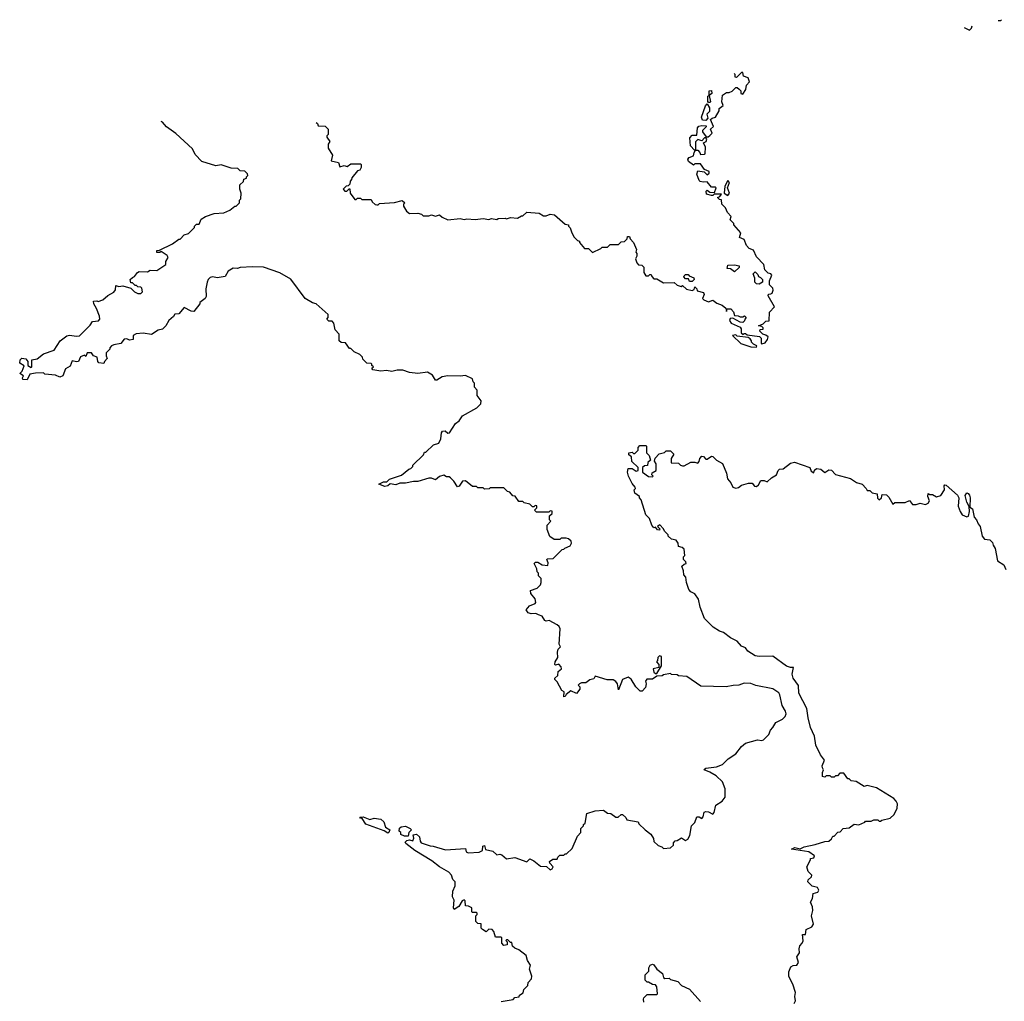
# Model space of a CAD drawing. Extents: x 2494106 to 2685573, y 758056 to 915185.
# Tile 338 of 507: x 2584480 to 2591690, y 905410 to 912596. Entities that reach past the tile are written whole.
import ezdxf

# ---------------------------------------------------------------- set-up
doc = ezdxf.new("R2010")
doc.units = 0

msp = doc.modelspace()

# ---------------------------------------------------------------- linework, layer by layer
at = {"layer": '0CON05XD'}
for points in [[(2591645.6, 912590.7), (2591665, 912590), (2591671, 912596)], [(2591396.3, 912539.4), (2591435, 912520), (2591450, 912535), (2591454.1, 912551.3)], [(2586652.2, 911842.8), (2586660, 911835), (2586665, 911820), (2586717, 911817), (2586740, 911795), (2586740, 911755), (2586730, 911745), (2586730, 911735), (2586750, 911705), (2586740, 911685), (2586740, 911655), (2586770, 911605), (2586761.7, 911561.7), (2586815, 911550), (2586825, 911520), (2586855, 911527.5), (2586877.5, 911522.5), (2586905, 911540), (2586975, 911540), (2586980, 911535), (2586980, 911515), (2586970, 911495), (2586955, 911490), (2586911.7, 911438.3), (2586910, 911425), (2586900, 911415), (2586898.3, 911391.7), (2586885, 911380), (2586871.7, 911378.3), (2586850, 911355), (2586861.7, 911341.7), (2586875, 911340), (2586891.7, 911358.3), (2586898.3, 911358.3), (2586900, 911325), (2586935, 911280), (2586945, 911280), (2586955, 911290), (2586975, 911290), (2586985, 911280), (2587055, 911280), (2587061.7, 911261.7), (2587083, 911243), (2587095, 911240), (2587105, 911240), (2587115, 911250), (2587225, 911257.5), (2587281.7, 911271.7), (2587300, 911255), (2587290, 911245), (2587291.7, 911231.7), (2587313.6, 911193.6), (2587335, 911177.5), (2587395, 911180), (2587421.7, 911171.7), (2587435, 911160), (2587475, 911160), (2587495, 911167.5), (2587525, 911157.5), (2587555, 911167.5), (2587575, 911150), (2587615, 911130), (2587705, 911140), (2587735, 911132.5), (2587755, 911137.5), (2587815, 911132.5), (2587875, 911140), (2587915, 911132.5), (2587935, 911140), (2587975, 911132.5), (2587985, 911140), (2588035, 911142.5), (2588045, 911137.5), (2588075, 911147.5), (2588125, 911142.5), (2588155, 911160), (2588165, 911160), (2588195, 911187.5), (2588285, 911180), (2588315, 911160), (2588335, 911160), (2588365, 911172.5), (2588397, 911167), (2588475, 911100), (2588500, 911095), (2588500, 911085), (2588511.7, 911071.7), (2588522.5, 911035), (2588540, 911005), (2588565, 910980), (2588580, 910975), (2588580, 910965), (2588615, 910920), (2588645, 910920), (2588675, 910892.5), (2588735, 910920), (2588745, 910930), (2588785, 910930), (2588805, 910950), (2588865, 910950), (2588885, 910970), (2588908.3, 910971.7), (2588928.3, 910991.7), (2588931.7, 911008.3), (2588945, 911010), (2588951.7, 910991.7), (2588976.1, 910966.1), (2588997.5, 910915), (2588992.5, 910895), (2589000, 910885), (2589000, 910865), (2588990, 910845), (2589000, 910815), (2589011.7, 910801.7), (2589035, 910800), (2589050, 910785), (2589050, 910745), (2589065, 910720), (2589085, 910720), (2589095, 910730), (2589105, 910730), (2589110, 910715), (2589125, 910700), (2589145, 910700), (2589195, 910670), (2589271.7, 910671.7), (2589295, 910653.3), (2589325, 910642.5), (2589335, 910650), (2589363.9, 910623.9), (2589405, 910612.5), (2589418.3, 910621.7), (2589425, 910640), (2589440, 910625), (2589441.7, 910611.7), (2589488.3, 910598.3), (2589492.5, 910585), (2589480, 910555), (2589490, 910545), (2589525, 910530), (2589555, 910542.5), (2589585, 910520), (2589625, 910507.5), (2589650, 910485), (2589655, 910460), (2589661.7, 910478.3), (2589688.3, 910478.3), (2589708.3, 910458.3), (2589715, 910430), (2589741.7, 910428.3), (2589755, 910420), (2589775, 910420), (2589788.3, 910428.3), (2589800, 910415), (2589790, 910405), (2589788.3, 910391.7), (2589775, 910380), (2589755, 910382.5), (2589701.7, 910411.7), (2589681.7, 910408.3), (2589677.5, 910395), (2589690, 910375), (2589756.4, 910346.4), (2589763, 910333), (2589763, 910303), (2589778.3, 910291.7), (2589785, 910300), (2589795, 910300), (2589808.3, 910288.3), (2589897, 910277), (2589910, 910265), (2589910, 910225), (2589915, 910222.5), (2589939.3, 910230.7), (2589957.5, 910255), (2589960, 910275), (2589945, 910287.5), (2589923, 910293), (2589900, 910315), (2589901.7, 910328.3), (2589925, 910330), (2589925, 910340), (2589915, 910350), (2589890, 910355), (2589925, 910370), (2589945, 910390), (2589968.3, 910391.7), (2589970, 910455), (2590007.5, 910495), (2589960, 910575), (2589963, 910587), (2589981.7, 910588.3), (2589990, 910595), (2589997.5, 910615), (2589995, 910630), (2589970, 910655), (2589970, 910685), (2589987.5, 910725), (2589980, 910735), (2589960.7, 910740.7), (2589937.5, 910765), (2589930, 910805), (2589875, 910860), (2589855, 910910), (2589821.7, 910921.7), (2589803, 910943), (2589786.4, 910986.4), (2589751.7, 911001.7), (2589760, 911035), (2589710, 911095), (2589710, 911105), (2589681.7, 911131.7), (2589690, 911155), (2589663.9, 911183.9), (2589649.3, 911219.3), (2589622.5, 911245), (2589618.3, 911278.3), (2589605, 911280), (2589590, 911295), (2589608.3, 911301.7), (2589618.3, 911318.3), (2589565, 911320), (2589555, 911310), (2589545, 911310), (2589510, 911320), (2589508.3, 911341.7), (2589515, 911347.5), (2589533, 911333), (2589568.3, 911331.7), (2589580, 911365), (2589575, 911370), (2589545, 911370), (2589515, 911410), (2589485, 911407.5), (2589462.5, 911412.5), (2589455, 911420), (2589440, 911465), (2589445, 911490), (2589491.7, 911481.7), (2589515, 911460), (2589528.3, 911471.7), (2589530, 911485), (2589495, 911500), (2589465, 911540), (2589425, 911540), (2589415, 911530), (2589378.3, 911558.3), (2589373.8, 911575), (2589382.3, 911587.7), (2589415, 911600), (2589420, 911625), (2589430, 911640), (2589421.7, 911641.7), (2589393, 911673), (2589388.3, 911731.7), (2589405, 911750), (2589438.3, 911751.7), (2589442.5, 911805), (2589453.9, 911816.1), (2589475, 911822.5), (2589508.3, 911818.3), (2589508.3, 911811.7), (2589480, 911785), (2589480, 911775), (2589508.3, 911738.3), (2589521.7, 911738.3), (2589535, 911747.5), (2589550, 911765), (2589540, 911795), (2589560, 911815), (2589540, 911865), (2589550, 911875), (2589576.4, 911883.6), (2589601.7, 911928.3), (2589603, 911947), (2589631.7, 911968.3), (2589622.5, 911995), (2589627, 912043), (2589655, 912062.5), (2589675, 912062.5), (2589698.3, 912071.7), (2589725, 912100), (2589735, 912100), (2589748.3, 912088.3), (2589760, 912075), (2589760, 912055), (2589775, 912050), (2589797.5, 912085), (2589803.3, 912116.7), (2589825, 912140), (2589815, 912170), (2589781.7, 912181.7), (2589775, 912210), (2589765, 912210), (2589728.3, 912171.7), (2589720, 912175), (2589720, 912195), (2589712, 912203)], [(2589535, 911990), (2589525, 911990), (2589518.3, 911998.3), (2589520, 912035), (2589530, 912040), (2589530, 912075), (2589545, 912077.5), (2589547.5, 912055), (2589530, 912040), (2589540, 911995), (2589535, 911990)], [(2589505, 911857.5), (2589480.7, 911860.7), (2589473, 911883), (2589502.5, 911965), (2589515, 911980), (2589531.7, 911951.7), (2589532.5, 911925), (2589512.5, 911905), (2589520, 911875), (2589505, 911857.5)], [(2587305, 909202.5), (2587265, 909202.5), (2587235, 909190), (2587192.5, 909197.5), (2587176.7, 909183.3), (2587155, 909178.8), (2587110, 909195), (2587145, 909212.5), (2587167.5, 909212.5), (2587188.3, 909231.7), (2587275, 909262.5), (2587330, 909305), (2587345, 909310), (2587360, 909325), (2587360, 909335), (2587438.3, 909411.7), (2587445, 909430), (2587455, 909430), (2587510, 909485), (2587550, 909495), (2587563, 909527), (2587568.3, 909571.7), (2587577, 909583), (2587596.4, 909586.4), (2587615, 909570), (2587628.3, 909571.7), (2587670.7, 909639.3), (2587699.3, 909660.7), (2587723.6, 909696.4), (2587827.5, 909755), (2587856.7, 909785), (2587860, 909805), (2587830, 909845), (2587830, 909885), (2587810, 909905), (2587810, 909935), (2587800, 909945), (2587797, 909967), (2587745, 909992.5), (2587705, 909986.7), (2587615, 909990), (2587575, 909982.5), (2587535, 909957.5), (2587525, 909957.5), (2587502.5, 909995), (2587465.8, 910015.8), (2587395, 910006.2), (2587333.9, 910013.9), (2587285, 910030), (2587245, 910030), (2587205, 910020), (2587165, 910028.8), (2587125, 910023.8), (2587065, 910032.5), (2587060, 910045), (2587070, 910055), (2587060, 910065), (2587060, 910075), (2587055, 910080), (2587021.7, 910081.7), (2586991.7, 910111.7), (2586990, 910125), (2586970, 910145), (2586930, 910165), (2586905, 910190), (2586895, 910190), (2586865, 910230), (2586833, 910233), (2586820, 910245), (2586820, 910295), (2586790, 910325), (2586780, 910375), (2586768.3, 910388.3), (2586745, 910390), (2586730, 910405), (2586740, 910415), (2586738.3, 910438.3), (2586650, 910515), (2586623.3, 910523.3), (2586570, 910555), (2586465, 910697.5), (2586385, 910743.3), (2586265, 910783.8), (2586185, 910786), (2586095, 910781.2), (2586075, 910773.8), (2586043.6, 910776.4), (2586005.8, 910754.2), (2585983.6, 910716.4), (2585925, 910706), (2585895, 910713.8), (2585875, 910708), (2585861.2, 910695), (2585853.8, 910675), (2585844, 910625), (2585845, 910570), (2585837.5, 910555), (2585800, 910525), (2585800, 910515), (2585755, 910460), (2585735, 910462.5), (2585685, 910490), (2585645, 910442.5), (2585615, 910440), (2585606.4, 910423.6), (2585572.5, 910395), (2585550, 910355), (2585525, 910330), (2585495, 910322.5), (2585445, 910292.5), (2585385, 910302.5), (2585333, 910297), (2585310, 910285), (2585310, 910255), (2585285, 910250), (2585265, 910260), (2585245, 910257.5), (2585220, 910225), (2585170, 910215), (2585151.7, 910208.3), (2585140, 910195), (2585140, 910185), (2585113, 910157), (2585112.5, 910135), (2585120, 910115), (2585100, 910095), (2585095, 910080), (2585060, 910085), (2585052.5, 910095), (2585047.5, 910125), (2585020, 910135), (2585007, 910157), (2584973, 910157), (2584965, 910130), (2584955, 910140), (2584925, 910127.5), (2584910, 910095), (2584895, 910092.5), (2584865, 910100), (2584850, 910060), (2584815, 910040), (2584795, 909990), (2584775, 909980), (2584743, 909993), (2584665, 910000), (2584655, 910010), (2584595, 910007.5), (2584555, 910000), (2584535, 909960), (2584503, 909963), (2584500, 909975), (2584508.3, 909988.3), (2584480, 910005), (2584497, 910023), (2584511.7, 910061.7), (2584481.7, 910081.7), (2584482.5, 910105), (2584495, 910117.5), (2584525, 910112.5), (2584540, 910095), (2584540, 910065), (2584565, 910050), (2584570, 910055), (2584570, 910105), (2584607, 910113), (2584655, 910150), (2584733, 910177), (2584777.5, 910245), (2584825, 910282.5), (2584845, 910287.5), (2584895, 910280), (2584917, 910283), (2584995, 910360), (2585013.9, 910386.1), (2585058.3, 910391.7), (2585066.7, 910403.3), (2585063.3, 910425), (2585042.5, 910482.5), (2585022.5, 910515), (2585020, 910535), (2585045, 910537.5), (2585055, 910532.5), (2585090, 910545), (2585125, 910577.5), (2585169.3, 910600.7), (2585181.7, 910618.3), (2585185, 910650), (2585205, 910642.5), (2585235, 910647.5), (2585295, 910630), (2585320, 910605), (2585345, 910592.5), (2585368.3, 910591.7), (2585380, 910605), (2585375, 910630), (2585367, 910637), (2585345, 910640), (2585335, 910650), (2585325, 910650), (2585305, 910670), (2585295, 910670), (2585290, 910695), (2585305, 910710), (2585320, 910715), (2585342.5, 910745), (2585355, 910752.5), (2585415, 910750), (2585435, 910762.5), (2585485, 910760), (2585550, 910805), (2585550, 910825), (2585566.7, 910855), (2585560.7, 910870.7), (2585515, 910900), (2585507, 910893), (2585485, 910892.5), (2585483.6, 910906.4), (2585505, 910910), (2585600, 910955), (2585645, 910990), (2585655, 910990), (2585685, 911020), (2585715, 911030), (2585760, 911075), (2585760, 911085), (2585775, 911100), (2585795, 911100), (2585810, 911135), (2585840, 911155), (2585905, 911176.7), (2585975, 911183.3), (2586018.3, 911201.7), (2586055, 911230), (2586065, 911230), (2586090, 911255), (2586090, 911275), (2586100, 911285), (2586102.5, 911325), (2586092.5, 911355), (2586093, 911387), (2586118.3, 911411.7), (2586121.7, 911428.3), (2586140, 911435), (2586140, 911445), (2586150, 911455), (2586148.3, 911468.3), (2586128.3, 911488.3), (2586095, 911490), (2586077, 911507), (2586028.3, 911508.3), (2585955, 911532.5), (2585917, 911527), (2585815, 911557.5), (2585765, 911610), (2585745, 911650), (2585623, 911763), (2585555, 911812.5), (2585526.4, 911846.4), (2585517.1, 911850.8)], [(2589465, 911610), (2589495, 911612.5), (2589500, 911615), (2589503, 911663), (2589487.5, 911695), (2589507.5, 911705), (2589511.7, 911721.7), (2589505, 911730), (2589495, 911730), (2589475, 911710), (2589445, 911720), (2589428.3, 911701.7), (2589430, 911640), (2589445, 911640), (2589460, 911625), (2589465, 911610)], [(2589665, 911310), (2589677.5, 911325), (2589662.5, 911365), (2589677.5, 911405), (2589665, 911420), (2589643, 911377), (2589640, 911325), (2589665, 911310)], [(2589715, 910750), (2589685, 910772.5), (2589660, 910775), (2589665, 910800), (2589715, 910802.5), (2589750, 910795), (2589748.3, 910781.7), (2589715, 910750)], [(2589405, 910680), (2589385, 910680), (2589378.3, 910698.3), (2589355, 910700), (2589343.3, 910713.3), (2589345, 910720), (2589355, 910730), (2589375, 910730), (2589381.7, 910721.7), (2589417, 910707), (2589420, 910695), (2589405, 910680)], [(2589895, 910660), (2589875, 910662.5), (2589862.5, 910675), (2589862.5, 910705), (2589852.5, 910735), (2589865, 910750), (2589885, 910730), (2589890, 910715), (2589905, 910710), (2589920, 910695), (2589920, 910675), (2589895, 910660)], [(2589875, 910200), (2589878.3, 910208.3), (2589855, 910220), (2589840, 910235), (2589840, 910245), (2589829.3, 910259.3), (2589815, 910270), (2589735, 910280), (2589725, 910290), (2589700, 910285), (2589760, 910225), (2589835, 910202.5), (2589875, 910200)], [(2590152.5, 905395), (2590162.5, 905415), (2590157.5, 905445), (2590162.5, 905475), (2590142.5, 905535), (2590113, 905593), (2590112.5, 905625), (2590127, 905663), (2590145, 905672.5), (2590170, 905675), (2590182.5, 905695), (2590170, 905735), (2590190, 905765), (2590187.5, 905795), (2590193, 905817), (2590210, 905835), (2590217, 905853), (2590211.7, 905898.3), (2590235, 905900), (2590240, 905935), (2590280, 905955), (2590292.5, 905975), (2590277.5, 906035), (2590287.5, 906075), (2590287, 906103), (2590270, 906135), (2590287, 906163), (2590290, 906200), (2590325, 906210), (2590332.5, 906225), (2590323, 906243), (2590283.9, 906253.9), (2590252.5, 906285), (2590255, 906300), (2590278.3, 906321.7), (2590280, 906335), (2590255, 906360), (2590243.3, 906395), (2590270, 906445), (2590270, 906455), (2590295, 906460), (2590300, 906475), (2590260, 906505), (2590132.5, 906525), (2590156.1, 906536.1), (2590195, 906527.5), (2590225, 906541.2), (2590305, 906557.5), (2590375, 906580), (2590405, 906582.5), (2590425, 906600), (2590435, 906620), (2590445, 906620), (2590471.7, 906648.3), (2590488.3, 906651.7), (2590510, 906675), (2590555, 906680), (2590591.7, 906708.3), (2590625, 906702.5), (2590668.3, 906721.7), (2590675, 906730), (2590715, 906730), (2590735, 906740), (2590765, 906740), (2590775, 906730), (2590785, 906730), (2590793, 906737), (2590855, 906750), (2590883, 906777), (2590906.4, 906823.6), (2590907.5, 906855), (2590898.8, 906875), (2590881.2, 906895), (2590755, 906973.8), (2590685, 906990), (2590663, 906983), (2590605, 907020), (2590570, 907025), (2590555, 907040), (2590545, 907040), (2590515, 907080), (2590485, 907080), (2590468.3, 907061.7), (2590455, 907060), (2590445, 907050), (2590425, 907050), (2590415, 907060), (2590385, 907060), (2590375, 907050), (2590360, 907055), (2590360, 907085), (2590367.5, 907105), (2590358.3, 907118.3), (2590356.7, 907135), (2590373.3, 907175), (2590344.1, 907214.1), (2590311.2, 907285), (2590301.2, 907351.2), (2590271.2, 907415), (2590253.8, 907485), (2590244.2, 907555), (2590185.8, 907665), (2590183, 907723), (2590143.8, 907775), (2590138, 907805), (2590147.5, 907855), (2590125, 907853.8), (2590095, 907863.8), (2589995.8, 907935.8), (2589895, 907933.8), (2589865, 907940), (2589812.7, 907972.7), (2589795, 907996.7), (2589765, 908011.2), (2589735, 908046.7), (2589685, 908071.2), (2589635, 908110), (2589605, 908118.8), (2589559.5, 908149.5), (2589495, 908213.8), (2589463.8, 908295), (2589450, 908355), (2589425, 908392.5), (2589395, 908407.5), (2589380, 908425), (2589362.5, 908475), (2589357.5, 908515), (2589343, 908533), (2589341.7, 908561.7), (2589330, 908595), (2589345, 908610), (2589360, 908615), (2589358.3, 908628.3), (2589340, 908645), (2589340, 908665), (2589350, 908675), (2589345, 908720), (2589331.7, 908731.7), (2589305, 908740), (2589302.5, 908765), (2589286.4, 908786.4), (2589253, 908793), (2589230, 908815), (2589230, 908825), (2589201.7, 908851.7), (2589195, 908870), (2589168.3, 908898.3), (2589150, 908885), (2589168.3, 908868.3), (2589165, 908860), (2589151.7, 908861.7), (2589135, 908880), (2589125, 908877.5), (2589110, 908895), (2589092.5, 908945), (2589065, 908972.5), (2589031.7, 909081.7), (2589020, 909095), (2589020, 909105), (2588985, 909130), (2588980, 909155), (2588990, 909165), (2588987.5, 909175), (2588965, 909200), (2588937.5, 909255), (2588930, 909285), (2588935, 909310), (2588965, 909310), (2588995, 909290), (2589010, 909295), (2589008.3, 909318.3), (2588961.7, 909361.7), (2588960, 909395), (2588941.7, 909411.7), (2588940, 909425), (2588965, 909430), (2588975, 909420), (2588985, 909420), (2589010, 909445), (2589010, 909465), (2589021.7, 909478.3), (2589065, 909480), (2589070, 909475), (2589070, 909425), (2589090, 909405), (2589098.3, 909371.7)], [(2589098.3, 909371.7), (2589080, 909355), (2589078.3, 909331.7), (2589055, 909330), (2589041.7, 909318.3), (2589040, 909285), (2589085, 909252.5), (2589115, 909250), (2589120, 909255), (2589110, 909265), (2589111.7, 909278.3), (2589140, 909295), (2589140, 909345), (2589130, 909365), (2589133, 909387), (2589163, 909417), (2589201.7, 909428.3), (2589215, 909440), (2589245, 909440), (2589270, 909415), (2589250, 909385), (2589251.7, 909351.7), (2589305, 909350), (2589320, 909335), (2589335, 909330), (2589345, 909330), (2589395, 909357.5), (2589425, 909357.5), (2589445, 909350), (2589457, 909363), (2589460, 909385), (2589475, 909400), (2589488.3, 909398.3), (2589505, 909380), (2589515, 909380), (2589545, 909400), (2589555, 909397.5), (2589581.7, 909371.7), (2589627.3, 909347.3), (2589656.4, 909276.4), (2589662.5, 909235), (2589687.5, 909205), (2589703.6, 909173.6), (2589725, 909166.7), (2589745, 909172.5), (2589765, 909187.5), (2589817, 909203), (2589845, 909202.5), (2589861.7, 909181.7), (2589875, 909180), (2589889.3, 909190.7), (2589908.3, 909221.7), (2589931.7, 909221.7), (2589955, 909212.5), (2589985, 909242.5), (2590022.5, 909265), (2590033.9, 909296.1), (2590043.9, 909306.1), (2590071.7, 909308.3), (2590125, 909350), (2590155, 909356.7), (2590267, 909317), (2590275, 909290), (2590295, 909280), (2590301.7, 909298.3), (2590315, 909310), (2590347, 909307), (2590375, 909282.5), (2590405, 909300), (2590425, 909297.5), (2590455, 909267.5), (2590565, 909237.5), (2590608.3, 909208.3), (2590650, 909195), (2590680, 909165), (2590685, 909150), (2590705, 909150), (2590723, 909133), (2590748.3, 909128.3), (2590760, 909125), (2590763, 909093), (2590775, 909082.5), (2590790, 909095), (2590795, 909120), (2590827, 909117), (2590845, 909100), (2590875, 909050), (2590888.3, 909061.7), (2590965, 909062.5), (2590995, 909077.5), (2591018.3, 909048.3), (2591045, 909047.5), (2591075, 909056.7), (2591113, 909047), (2591133, 909057), (2591142.5, 909075), (2591130, 909105), (2591131.7, 909128.3), (2591145, 909120), (2591165, 909120), (2591195, 909102.5), (2591225, 909112.5), (2591252.5, 909155), (2591250, 909185), (2591255, 909190), (2591265, 909187.5), (2591347.5, 909115), (2591357.5, 909095), (2591353.3, 909035), (2591366.7, 908995), (2591380.7, 908970.7), (2591415, 908957.5), (2591428.3, 908961.7), (2591436, 908995), (2591432.5, 909032.5), (2591416, 909065), (2591403.6, 909113.6), (2591415, 909132.5), (2591425, 909127.5), (2591436, 909115), (2591440.8, 909095), (2591437.5, 909027.5), (2591456.9, 909015), (2591470, 908955), (2591488, 908935), (2591498.8, 908905), (2591513.8, 908885), (2591529.2, 908815), (2591545, 908793.8), (2591585, 908787.5), (2591605, 908770), (2591608.3, 908748.3), (2591622.5, 908725), (2591640, 908635), (2591687.5, 908605), (2591701.7, 908571.7)], [(2588005, 905410), (2588095, 905422.5), (2588105, 905437.5), (2588136.7, 905443.3), (2588140, 905455), (2588166.4, 905473.6), (2588173, 905497), (2588200, 905525), (2588203, 905547), (2588227.5, 905575), (2588230, 905595), (2588212.5, 905645), (2588220, 905675), (2588198.3, 905708.3), (2588190, 905745), (2588135, 905787.5), (2588105, 905800), (2588090, 905815), (2588085, 905840), (2588075, 905840), (2588055, 905860), (2588045, 905860), (2588040, 905855), (2588050, 905845), (2588050, 905825), (2588025, 905820), (2588010, 905835), (2588010, 905875), (2588005, 905880), (2587965, 905880), (2587951.7, 905921.7), (2587940, 905935), (2587915, 905937.5), (2587895, 905920), (2587870, 905935), (2587860, 905945), (2587858.3, 905978.3), (2587835, 905980), (2587820, 905995), (2587820, 906035), (2587830, 906045), (2587830, 906055), (2587825, 906060), (2587795, 906060), (2587790, 906065), (2587790, 906095), (2587767, 906107), (2587745, 906110), (2587742.5, 906145), (2587735, 906152.5), (2587721.2, 906145), (2587695.9, 906104.1), (2587661.7, 906081.7), (2587657.5, 906095), (2587661.7, 906151.7), (2587650, 906175), (2587653, 906217), (2587670, 906255), (2587670, 906285), (2587653, 906303), (2587642.5, 906335), (2587622.5, 906355), (2587553.3, 906395), (2587498.7, 906438.7), (2587373.2, 906513.2), (2587306.7, 906565), (2587303.3, 906575), (2587315, 906587.5), (2587335, 906592.5), (2587360, 906585), (2587367.5, 906605), (2587361.7, 906628.3), (2587385, 906633.3), (2587406.7, 906615), (2587413, 906583), (2587421.2, 906571.2), (2587485, 906547.5), (2587507, 906547), (2587598.3, 906518.3), (2587745, 906530), (2587750, 906505), (2587765, 906497.5), (2587845, 906502.5), (2587870, 906515), (2587872.5, 906545), (2587885, 906550), (2587891.7, 906521.7), (2587945, 906510), (2587975, 906483.3), (2587995, 906487.5), (2588011.7, 906481.7), (2588045, 906452.5), (2588105, 906462.5), (2588195, 906432.5), (2588215, 906452.5), (2588245, 906438.8), (2588295, 906400), (2588338.3, 906398.3), (2588365, 906373.3), (2588379.3, 906380.7), (2588387.5, 906395), (2588361.7, 906421.7), (2588360, 906435), (2588385, 906450), (2588415, 906450), (2588420, 906465), (2588435, 906480), (2588465, 906480), (2588475, 906490), (2588485, 906490), (2588525, 906530), (2588565, 906620), (2588590, 906645), (2588590, 906675), (2588610, 906695), (2588610, 906705), (2588620, 906715), (2588632.5, 906785), (2588694.4, 906805.6), (2588755, 906808.8), (2588785, 906787.5), (2588810, 906785), (2588845, 906757.5), (2588861.7, 906758.3), (2588885, 906777.5), (2588895, 906777.5), (2588920, 906755), (2588925, 906740), (2589010, 906725), (2589015, 906710), (2589060, 906665), (2589103, 906633), (2589121.7, 906601.7), (2589125, 906580), (2589155, 906550), (2589181.7, 906541.7), (2589195, 906530), (2589247, 906533), (2589267, 906553), (2589268.3, 906571.7), (2589280, 906585), (2589295, 906587.5), (2589326.7, 906606.7), (2589355, 906587.5), (2589373, 906597), (2589387.5, 906625), (2589400, 906695), (2589425, 906720), (2589440, 906760), (2589455, 906760), (2589475, 906747.5), (2589485, 906760), (2589493.3, 906795), (2589505, 906800), (2589525, 906797.5), (2589555, 906780), (2589566.4, 906793.6), (2589578.8, 906845), (2589623.3, 906875), (2589646.4, 906903.6), (2589646.7, 906965), (2589626.2, 907016.2), (2589580.7, 907060.7), (2589535, 907088.8), (2589492.5, 907105), (2589495, 907110), (2589504.1, 907115.9), (2589582.7, 907127.3), (2589627.5, 907145), (2589667.5, 907185), (2589725, 907222.5), (2589765, 907276.7), (2589795, 907301.2), (2589883.6, 907323.6), (2589915, 907318.8), (2589927.5, 907325), (2589965, 907362.5), (2589977.5, 907395), (2589996.1, 907413.9), (2590018.3, 907451.7), (2590065, 907476.2), (2590086, 907495), (2590092, 907515), (2590087.5, 907535), (2590063.8, 907575), (2590046.2, 907655), (2590038.3, 907668.3), (2589995, 907697.5), (2589871.7, 907721.7), (2589835, 907736.2), (2589785, 907740), (2589746.1, 907723.9), (2589705, 907723.3), (2589653.6, 907713.6), (2589467, 907717), (2589365, 907787.5), (2589305, 907792.5), (2589295, 907800), (2589253, 907803), (2589245, 907810), (2589195, 907800), (2589185, 907792.5), (2589145, 907790), (2589115, 907767.5), (2589071.7, 907768.3), (2589062.5, 907755), (2589066.7, 907735), (2589062.5, 907707.5), (2589038.3, 907681.7), (2589025, 907680), (2588991.7, 907711.7), (2588957.7, 907767.7), (2588935, 907782.5), (2588893.9, 907766.1), (2588865, 907690), (2588857.5, 907735), (2588845, 907752.5), (2588825, 907762.5), (2588783, 907763), (2588695, 907790), (2588685, 907770), (2588655, 907762.5), (2588625, 907742.5), (2588595, 907742.5), (2588580, 907735), (2588570, 907725), (2588581.7, 907711.7), (2588582.5, 907695), (2588557, 907663), (2588515, 907682.5), (2588482.5, 907657.5), (2588475, 907642.5), (2588465, 907640), (2588467.5, 907675), (2588450, 907685), (2588415, 907750), (2588400, 907765), (2588400, 907775), (2588420, 907795), (2588422.5, 907825), (2588447.5, 907845), (2588445, 907860), (2588428.3, 907878.3), (2588405, 907870), (2588400, 907875), (2588402.5, 907895), (2588421.7, 907928.3), (2588417.5, 907965), (2588423, 907987), (2588440, 908005), (2588430, 908025), (2588437, 908137), (2588430, 908155), (2588417, 908167), (2588357, 908197), (2588335, 908192.5), (2588325, 908197.5), (2588305, 908230), (2588278.3, 908238.3), (2588259.3, 908249.3), (2588225, 908247.5), (2588203, 908253), (2588190, 908275), (2588213.6, 908306.4), (2588255, 908322.5), (2588259.2, 908330.8), (2588255.9, 908355.9), (2588223.3, 908395), (2588221.7, 908418.3), (2588270, 908435), (2588295, 908460), (2588300, 908475), (2588300, 908505), (2588280, 908525), (2588280, 908545), (2588270, 908555), (2588267.5, 908575), (2588246.7, 908615), (2588256.2, 908623.8), (2588275, 908623.8), (2588305, 908606.2), (2588348.3, 908601.7), (2588349.3, 908619.3), (2588340, 908645), (2588345, 908650), (2588387, 908653), (2588451.7, 908718.3), (2588465, 908720), (2588471.7, 908728.3), (2588510, 908745), (2588520, 908765), (2588518.3, 908778.3), (2588500, 908795), (2588481.7, 908801.7), (2588445, 908800), (2588435, 908790), (2588395, 908790), (2588363, 908813), (2588343, 908863), (2588342.5, 908895), (2588370, 908925), (2588360, 908935), (2588360, 908965), (2588378.3, 908981.7), (2588378.3, 908998.3), (2588365, 909000), (2588355, 908990), (2588265, 908990), (2588250, 909005), (2588268.3, 909021.7), (2588268.3, 909038.3), (2588255, 909040), (2588245, 909030), (2588235, 909030), (2588215, 909050), (2588175, 909060), (2588165, 909070), (2588135, 909070), (2588108.3, 909108.3), (2588091.7, 909111.7), (2588068.3, 909138.3), (2588051.7, 909141.7), (2588025, 909170), (2587925, 909170), (2587917, 909163), (2587885, 909160), (2587875, 909170), (2587835, 909170), (2587825, 909180), (2587795, 909180), (2587745, 909220), (2587721.7, 909218.3), (2587699.3, 909180.7), (2587685, 909177.5), (2587658.8, 909218.8), (2587635, 909242.5), (2587625, 909250), (2587605, 909250), (2587585, 909262.5), (2587555, 909251.2), (2587525, 909227.5), (2587495, 909240), (2587475, 909240), (2587395, 909216.7), (2587365, 909216.7), (2587305, 909202.5)], [(2589145, 907810), (2589180, 907865), (2589180, 907935), (2589165, 907940), (2589153, 907927), (2589150, 907905), (2589142.5, 907895), (2589160, 907875), (2589160, 907855), (2589120, 907845), (2589125, 907820), (2589135, 907810), (2589145, 907810)], [(2587175, 906641.2), (2587149.5, 906659.5), (2587015, 906707.5), (2586988.3, 906748.3), (2586975, 906750), (2586971.7, 906758.3), (2586995, 906760), (2587045, 906742.5), (2587075, 906750), (2587125, 906743.3), (2587147.5, 906725), (2587160, 906685), (2587190, 906665), (2587183.6, 906646.4), (2587175, 906641.2)], [(2587298.3, 906618.3), (2587271.7, 906631.7), (2587270, 906645), (2587260, 906655), (2587261.7, 906678.3), (2587273, 906687), (2587305, 906692.5), (2587340, 906675), (2587350, 906665), (2587330, 906645), (2587325, 906620), (2587298.3, 906618.3)], [(2589050, 905405), (2589047.5, 905425), (2589050, 905435), (2589075, 905460), (2589145, 905460), (2589150, 905465), (2589147, 905517), (2589135, 905530), (2589113, 905533), (2589085, 905550), (2589075, 905550), (2589060, 905565), (2589060, 905605), (2589088.3, 905631.7), (2589087.5, 905655), (2589097.5, 905675), (2589115, 905682.5), (2589125, 905677.5), (2589146.1, 905646.1), (2589187.5, 905615), (2589193.6, 905583.6), (2589205, 905577.5), (2589235, 905580), (2589245, 905570), (2589300, 905555), (2589326.4, 905526.4), (2589385, 905500), (2589465, 905410)]]:
    msp.add_lwpolyline(points, dxfattribs=at)

doc.saveas('drawing.dxf')
